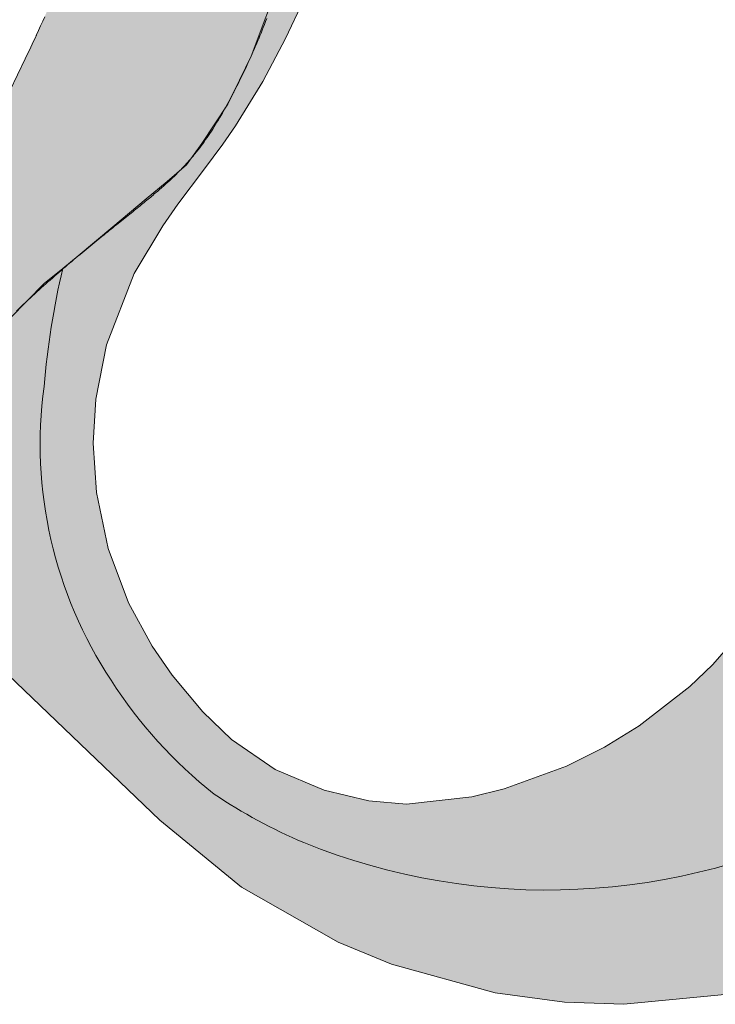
# Model space of a CAD drawing. Header units: metres. Extents: x 0 to 168310, y 0 to 462960.
# Tile 546 of 594: x 167831 to 167857, y 462431 to 462468. Entities that reach past the tile are written whole.
import ezdxf

# ---------------------------------------------------------------- set-up
doc = ezdxf.new("R2010")
doc.units = ezdxf.units.M
doc.header["$LTSCALE"] = 0.2
for name, color, linetype, lineweight in [('B_WE_GR_GRAS_BRM_RVA kruidenmengsel 2_B102-A', 141, 'Continuous', 18), ('B_WE_GR_GRAS_BRM_RVA kruidenmengsel 2_B102-G', 141, 'Continuous', 18), ('B_WE_GR_GRAS_BRM_RVA kruidenmengsel Barneveld_B116-A', 83, 'Continuous', 18), ('B_WE_GR_GRAS_BRM_RVA kruidenmengsel Barneveld_B116-G', 83, 'Continuous', 18), ('B_WE_GR_GRAS_BRM_RVA vochtminnend mengsel_B115-A', 51, 'Continuous', 18), ('B_WE_GR_GRAS_BRM_RVA vochtminnend mengsel_B115-G', 51, 'Continuous', 18)]:
    doc.layers.add(name, color=color, linetype=linetype, lineweight=lineweight)

msp = doc.modelspace()

# ---------------------------------------------------------------- hatches: boundary and pattern name
at = {"layer": 'B_WE_GR_GRAS_BRM_RVA kruidenmengsel 2_B102-A', "transparency": 33554687}
h = msp.add_hatch(color=256, dxfattribs=at)
h.dxf.hatch_style = 1
edge = h.paths.add_edge_path()
edge.add_arc((167850.6943012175, 462459.470131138), 24.51567120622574, 248.0088679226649, 297.3489652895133, ccw=False)
edge.add_arc((167849.4412379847, 462455.4019831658), 20.27751056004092, 236.1230553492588, 246.9874261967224, ccw=False)
edge.add_arc((167848.9652417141, 462452.2877123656), 17.47810292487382, 212.6715981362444, 231.7235932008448, ccw=False)
edge.add_arc((167847.7215612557, 462451.7446838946), 16.13948240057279, 172.273459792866, 213.4322437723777, ccw=False)
edge.add_arc((167862.9702953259, 462451.2419149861), 31.3557970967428, 166.8843964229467, 175.1103999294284, ccw=False)
edge.add_line((167832.4324390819, 462458.3570641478), (167831.7511030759, 462457.7972443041))
edge.add_line((167831.7511030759, 462457.7972443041), (167829.1177849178, 462455.1400095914))
edge.add_line((167829.1177849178, 462455.1400095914), (167825.9471990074, 462452.6498954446))
edge.add_line((167825.9471990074, 462452.6498954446), (167824.3351035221, 462452.3137277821))
edge.add_line((167824.3351035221, 462452.3137277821), (167823.8485039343, 462450.7241718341))
edge.add_line((167823.8485039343, 462450.7241718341), (167823.9957044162, 462449.8168863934))
edge.add_line((167823.9957044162, 462449.8168863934), (167824.2863894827, 462449.2030162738))
edge.add_line((167824.2863894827, 462449.2030162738), (167824.8757275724, 462448.4480541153))
edge.add_line((167824.8757275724, 462448.4480541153), (167826.7621203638, 462446.5070730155))
edge.add_line((167826.7621203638, 462446.5070730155), (167836.087597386, 462437.5799832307))
edge.add_line((167836.087597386, 462437.5799832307), (167839.1729415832, 462435.0686545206))
edge.add_line((167839.1729415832, 462435.0686545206), (167842.8117404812, 462432.9871335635))
edge.add_line((167842.8117404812, 462432.9871335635), (167844.8162504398, 462432.1578601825))
edge.add_line((167844.8162504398, 462432.1578601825), (167848.716134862, 462431.087374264))
edge.add_line((167848.716134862, 462431.087374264), (167851.3387200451, 462430.7339047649))
edge.add_line((167851.3387200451, 462430.7339047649), (167853.5722313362, 462430.6527783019))
edge.add_line((167853.5722313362, 462430.6527783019), (167858.9417806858, 462431.1692315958))
edge.add_line((167858.9417806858, 462431.1692315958), (167862.5551651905, 462431.6425689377))
edge.add_line((167862.5551651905, 462431.6425689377), (167861.957016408, 462437.6947004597))
at = {"layer": 'B_WE_GR_GRAS_BRM_RVA kruidenmengsel Barneveld_B116-A', "transparency": 33554687}
h = msp.add_hatch(color=256, dxfattribs=at)
h.dxf.hatch_style = 1
h.paths.add_polyline_path([(167832.3647982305, 462496.8242712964), (167833.6741198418, 462480.2003842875), (167833.694577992, 462479.940636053), (167833.7048070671, 462479.8107619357), (167833.7099216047, 462479.7458248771), (167833.7124788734, 462479.7133563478), (167833.7137575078, 462479.6971220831), (167833.714396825, 462479.6890049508), (167833.7147164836, 462479.6849463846), (167833.7148763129, 462479.6829171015), (167833.7150733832, 462479.6804143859), (167833.7290760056, 462479.4935371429), (167833.7416886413, 462479.3063834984), (167833.752906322, 462479.1189687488), (167833.7627243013, 462478.9313082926), (167833.771138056, 462478.7434176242), (167833.7781432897, 462478.5553123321), (167833.783735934, 462478.3670080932), (167833.7879121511, 462478.1785206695), (167833.7906683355, 462477.9898659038), (167833.7920011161, 462477.8010597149), (167833.7919073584, 462477.6121180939), (167833.7903841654, 462477.4230570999), (167833.78742888, 462477.233892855), (167833.783039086, 462477.0446415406), (167833.7772126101, 462476.8553193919), (167833.7699475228, 462476.6659426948), (167833.7612421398, 462476.4765277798), (167833.7510950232, 462476.2870910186), (167833.7395049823, 462476.0976488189), (167833.726471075, 462475.9082176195), (167833.7119926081, 462475.7188138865), (167833.6960691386, 462475.5294541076), (167833.6787004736, 462475.3401547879), (167833.6598866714, 462475.1509324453), (167833.6396280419, 462474.9618036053), (167833.6179251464, 462474.7727847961), (167833.5947787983, 462474.5838925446), (167833.5701900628, 462474.395143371), (167833.5441602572, 462474.2065537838), (167833.5166909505, 462474.0181402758), (167833.4877839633, 462473.8299193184), (167833.4574413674, 462473.6419073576), (167833.4256654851, 462473.4541208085), (167833.3924588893, 462473.2665760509), (167833.3578244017, 462473.0792894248), (167833.3217650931, 462472.8922772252), (167833.284284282, 462472.7055556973), (167833.2453855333, 462472.5191410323), (167833.205072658, 462472.3330493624), (167833.1633497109, 462472.1472967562), (167833.1202209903, 462471.961899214), (167833.0756910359, 462471.7768726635), (167833.0297646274, 462471.5922329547), (167832.9824467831, 462471.4079958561), (167832.9337427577, 462471.2241770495), (167832.8836580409, 462471.0407921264), (167832.8321983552, 462470.8578565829), (167832.7793696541, 462470.6753858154), (167832.7251781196, 462470.4933951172), (167832.6696301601, 462470.311899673), (167832.6127324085, 462470.1309145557), (167832.554491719, 462469.9504547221), (167832.4949151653, 462469.7705350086), (167832.4340100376, 462469.5911701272), (167832.3717838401, 462469.4123746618), (167832.3082442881, 462469.2341630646), (167832.2433993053, 462469.0565496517), (167832.1772570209, 462468.8795486), (167832.1098257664, 462468.7031739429), (167832.0411140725, 462468.5274395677), (167831.9711306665, 462468.3523592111), (167831.8998844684, 462468.1779464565), (167831.8273845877, 462468.0042147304), (167831.7536403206, 462467.8311772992), (167831.6786611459, 462467.6588472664), (167831.6024567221, 462467.4872375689), (167831.5250368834, 462467.3163609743), (167831.4464116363, 462467.1462300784), (167831.4414577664, 462467.1356219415), (167831.4389790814, 462467.1303189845), (167831.4377393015, 462467.1276677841), (167831.4367147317, 462467.1255004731), (167831.4299893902, 462467.1114657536), (167831.4165387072, 462467.0833963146), (167831.3896373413, 462467.0272574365), (167831.3358346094, 462466.9149796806), (167831.2282291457, 462466.6904241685), (167831.0130182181, 462466.2413131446), (167830.1521745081, 462464.4448690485), (167828.4304870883, 462460.8519808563), (167824.9871122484, 462453.6662044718), (167824.5566903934, 462452.7679824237), (167824.3414794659, 462452.3188713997), (167824.3381167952, 462452.31185404), (167824.3364354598, 462452.3083453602), (167824.3357126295, 462452.3067148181), (167824.3365003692, 462452.3066713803), (167824.342801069, 462452.3063310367), (167824.355395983, 462452.3056884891), (167824.3805599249, 462452.3045555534), (167824.4307847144, 462452.3028951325), (167824.4808729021, 462452.3020359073), (167824.5308255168, 462452.3019705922), (167824.5806435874, 462452.3026919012), (167824.6303281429, 462452.3041925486), (167824.679880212, 462452.3064652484), (167824.7293008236, 462452.309502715), (167824.7785910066, 462452.3132976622), (167824.8277517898, 462452.3178428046), (167824.8767842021, 462452.323130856), (167824.9256892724, 462452.3291545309), (167824.9744680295, 462452.3359065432), (167825.0231215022, 462452.3433796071), (167825.0716507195, 462452.3515664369), (167825.1200567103, 462452.3604597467), (167825.1683405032, 462452.3700522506), (167825.2165031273, 462452.3803366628), (167825.2645456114, 462452.3913056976), (167825.3124689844, 462452.4029520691), (167825.360274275, 462452.4152684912), (167825.4079625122, 462452.4282476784), (167825.4555347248, 462452.4418823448), (167825.5029919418, 462452.4561652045), (167825.597565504, 462452.4866463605), (167825.6916914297, 462452.5196328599), (167825.7853779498, 462452.5550664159), (167825.8786332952, 462452.5928887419), (167825.9714656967, 462452.6330415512), (167826.0638833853, 462452.6754665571), (167826.1558945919, 462452.720105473), (167826.2475075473, 462452.7669000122), (167826.3387304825, 462452.815791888), (167826.4295716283, 462452.8667228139), (167826.5200392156, 462452.919634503), (167826.6101414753, 462452.9744686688), (167826.6998866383, 462453.0311670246), (167826.7892829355, 462453.0896712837), (167826.8783385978, 462453.1499231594), (167826.9670618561, 462453.2118643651), (167827.0554609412, 462453.2754366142), (167827.143544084, 462453.3405816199), (167827.2313195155, 462453.4072410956), (167827.3187954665, 462453.4753567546), (167827.405980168, 462453.5448703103), (167827.4928818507, 462453.615723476), (167827.5795087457, 462453.687857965), (167827.6658690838, 462453.7612154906), (167827.7519710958, 462453.8357377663), (167827.8378230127, 462453.9113665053), (167827.9234330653, 462453.9880434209), (167828.0088094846, 462454.0657102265), (167828.0939605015, 462454.1443086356), (167828.1788943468, 462454.2237803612), (167828.2636192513, 462454.3040671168), (167828.3481434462, 462454.3851106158), (167828.4324751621, 462454.4668525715), (167828.51662263, 462454.5492346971), (167828.6843977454, 462454.7156863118), (167828.8515346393, 462454.8839991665), (167829.0180991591, 462455.0537069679), (167829.1841571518, 462455.2243434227), (167829.5150169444, 462455.5665371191), (167829.6799504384, 462455.7371617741), (167829.8446407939, 462455.9068499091), (167830.0091538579, 462456.075135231), (167830.1735554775, 462456.2415514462), (167830.3456898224, 462456.4134437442), (167830.5178697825, 462456.5829597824), (167830.6897865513, 462456.7499023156), (167830.8613313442, 462456.9142752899), (167830.9469302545, 462456.9954994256), (167831.0323953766, 462457.0760826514), (167831.1177131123, 462457.1560254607), (167831.2028698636, 462457.2353283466), (167831.2878520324, 462457.3139918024), (167831.3726460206, 462457.3920163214), (167831.4572382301, 462457.4694023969), (167831.5416150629, 462457.5461505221), (167831.6257629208, 462457.6222611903), (167831.7096682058, 462457.6977348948), (167831.7933173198, 462457.7725721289), (167831.8766966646, 462457.8467733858), (167831.9597926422, 462457.9203391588), (167832.0425916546, 462457.9932699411), (167832.1250801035, 462458.0655662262), (167832.207244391, 462458.1372285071), (167832.2890709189, 462458.2082572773), (167832.3705460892, 462458.2786530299), (167832.4516563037, 462458.3484162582), (167832.5323879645, 462458.4175474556), (167832.6127274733, 462458.4860471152), (167832.6926612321, 462458.5539157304), (167832.7721756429, 462458.6211537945), (167832.8512571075, 462458.6877618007), (167832.9298920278, 462458.7537402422), (167833.0080668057, 462458.8190896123), (167833.0857678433, 462458.8838104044), (167833.1629815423, 462458.9479031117), (167833.2396943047, 462459.0113682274), (167833.3158925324, 462459.0742062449), (167833.3915626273, 462459.1364176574), (167833.4666909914, 462459.1980029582), (167833.5412640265, 462459.2589626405), (167833.6152681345, 462459.3192971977), (167833.6886897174, 462459.379007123), (167833.7615151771, 462459.4380929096), (167833.8337309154, 462459.496555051), (167833.9053233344, 462459.5543940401), (167833.9762788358, 462459.6116103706), (167834.0465838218, 462459.6682045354), (167834.116224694, 462459.7241770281), (167834.1851878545, 462459.7795283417), (167834.2534597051, 462459.8342589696), (167834.3210266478, 462459.8883694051), (167834.3878750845, 462459.9418601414), (167834.4539914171, 462459.9947316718), (167834.5193620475, 462460.0469844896), (167834.5839733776, 462460.0986190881), (167834.6478118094, 462460.1496359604), (167834.7108637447, 462460.2000355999), (167834.7731155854, 462460.2498185), (167834.8345537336, 462460.2989851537), (167834.895164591, 462460.3475360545), (167834.9549345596, 462460.3954716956), (167835.0138500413, 462460.4427925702), (167835.071897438, 462460.4894991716), (167835.1290631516, 462460.5355919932), (167835.1853335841, 462460.5810715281), (167835.2406988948, 462460.6259397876), (167835.2951664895, 462460.6702057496), (167835.3487487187, 462460.7138803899), (167835.4014579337, 462460.7569746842), (167835.4533064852, 462460.7994996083), (167835.5043067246, 462460.8414661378), (167835.5544710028, 462460.8828852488), (167835.6038116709, 462460.9237679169), (167835.65234108, 462460.9641251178), (167835.7000715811, 462461.0039678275), (167835.7470155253, 462461.0433070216), (167835.7931852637, 462461.0821536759), (167835.8385931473, 462461.1205187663), (167835.8832515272, 462461.1584132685), (167835.9271727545, 462461.1958481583), (167835.9703691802, 462461.2328344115), (167836.0128531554, 462461.2693830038), (167836.0546370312, 462461.3055049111), (167836.0957331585, 462461.3412111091), (167836.1361538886, 462461.3765125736), (167836.1759115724, 462461.4114202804), (167836.2150185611, 462461.4459452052), (167836.2534872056, 462461.480098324), (167836.2913298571, 462461.5138906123), (167836.3285588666, 462461.5473330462), (167836.3651865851, 462461.5804366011), (167836.4012253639, 462461.6132122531), (167836.4366875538, 462461.6456709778), (167836.5059315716, 462461.7096815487), (167836.573017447, 462461.77255612), (167836.6380439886, 462461.8343824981), (167836.7011100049, 462461.895248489), (167836.7623143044, 462461.9552418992), (167836.8217556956, 462462.0144505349), (167836.879532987, 462462.0729622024), (167836.9357449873, 462462.1308647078), (167836.9904905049, 462462.1882458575), (167837.0438683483, 462462.2451934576), (167837.095977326, 462462.3017953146), (167837.1469162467, 462462.3581392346), (167837.1967839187, 462462.4143130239), (167837.2456791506, 462462.4704044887), (167837.293700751, 462462.5265014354), (167837.3409475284, 462462.58269167), (167837.3875182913, 462462.639062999), (167837.4790270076, 462462.752700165), (167837.4802708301, 462462.754270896), (167837.4811714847, 462462.7554087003), (167837.4829723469, 462462.7576848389), (167837.4865722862, 462462.7622392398), (167837.4937650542, 462462.7713565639), (167837.5081223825, 462462.7896255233), (167837.5367260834, 462462.8263024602), (167837.5935046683, 462462.9002265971), (167837.6497400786, 462462.9749381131), (167837.7054666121, 462463.0504694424), (167837.7607185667, 462463.1268530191), (167837.81553024, 462463.2041212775), (167837.8699359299, 462463.2823066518), (167837.9239699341, 462463.3614415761), (167837.9776665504, 462463.4415584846), (167838.0310600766, 462463.5226898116), (167838.0841848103, 462463.6048679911), (167838.1370750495, 462463.6881254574), (167838.1897650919, 462463.7724946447), (167838.2422892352, 462463.8580079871), (167838.2946817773, 462463.9446979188), (167838.3469770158, 462464.0325968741), (167838.3730988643, 462464.0770098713), (167838.3882340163, 462464.1028960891), (167838.4479148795, 462464.2060525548), (167838.5076000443, 462464.3109133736), (167838.5673407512, 462464.4175270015), (167838.6271882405, 462464.525941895), (167838.6871937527, 462464.6362065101), (167838.7474085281, 462464.7483693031), (167838.8078838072, 462464.8624787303), (167838.8686708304, 462464.9785832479), (167838.868908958, 462464.9790407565), (167838.8701480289, 462464.9814216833), (167838.8727676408, 462464.9864572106), (167838.8780088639, 462464.9965395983), (167838.8884992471, 462465.0167497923), (167838.9095112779, 462465.0573525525), (167838.9516565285, 462465.1392931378), (167838.9939559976, 462465.2222244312), (167839.0364008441, 462465.3061591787), (167839.0789822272, 462465.3911101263), (167839.1216913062, 462465.4770900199), (167839.16451924, 462465.5641116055), (167839.207457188, 462465.6521876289), (167839.2504963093, 462465.7413308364), (167839.293627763, 462465.8315539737), (167839.3368427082, 462465.9228697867), (167839.3801323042, 462466.0152910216), (167839.42348771, 462466.1088304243), (167839.466900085, 462466.2035007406), (167839.5103605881, 462466.2993147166), (167839.5538603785, 462466.3962850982), (167839.5973906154, 462466.4944246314), (167839.6409424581, 462466.5937460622), (167839.6845070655, 462466.6942621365), (167839.7280755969, 462466.7959856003), (167839.7716392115, 462466.8989291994), (167839.8151890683, 462467.0031056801), (167839.8587163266, 462467.108527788), (167839.9022121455, 462467.2152082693), (167839.9456676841, 462467.3231598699), (167839.9890741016, 462467.4323953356), (167840.0324225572, 462467.5429274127), (167840.0757042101, 462467.6547688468), (167840.1189102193, 462467.7679323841), (167840.162031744, 462467.8824307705), (167840.2050599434, 462467.9982767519), (167840.2479859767, 462468.1154830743), (167840.290801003, 462468.2340624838), (167840.3334951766, 462468.3540190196), (167840.3760542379, 462468.4753184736), (167840.4184627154, 462468.5979161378), (167840.4607051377, 462468.7217673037), (167840.5027660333, 462468.8468272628), (167840.5446299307, 462468.9730513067), (167840.5862813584, 462469.1003947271), (167840.627704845, 462469.2288128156), (167840.6688849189, 462469.3582608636), (167840.7098061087, 462469.4886941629), (167840.750452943, 462469.620068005), (167840.7908099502, 462469.7523376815), (167840.8308616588, 462469.885458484), (167840.8705925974, 462470.019385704), (167840.9099872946, 462470.1540746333), (167840.9490302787, 462470.2894805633), (167840.9877060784, 462470.4255587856), (167841.0259992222, 462470.5622645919), (167841.0638942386, 462470.6995532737), (167841.1013756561, 462470.8373801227), (167841.1384280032, 462470.9757004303), (167841.2111836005, 462471.2536425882), (167841.2820372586, 462471.5330220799), (167841.3508652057, 462471.8134812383), (167841.4175436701, 462472.0946623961), (167841.4819488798, 462472.3762078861), (167841.543957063, 462472.6577600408), (167841.5448742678, 462472.6620091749), (167841.5453486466, 462472.6642078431), (167841.5462969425, 462472.6686051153), (167841.548191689, 462472.6773994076), (167841.5519738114, 462472.6949870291), (167841.559508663, 462472.7301587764), (167841.5744615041, 462472.8004911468), (167841.6327444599, 462473.0817920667), (167841.6886598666, 462473.3633608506), (167841.7423115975, 462473.6456155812), (167841.7938035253, 462473.9289743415), (167841.8187720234, 462474.0711983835), (167841.8432395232, 462474.213855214), (167841.8672190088, 462474.3569970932), (167841.8907234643, 462474.5006762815), (167841.9137658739, 462474.6449450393), (167841.9363592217, 462474.7898556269), (167841.9585164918, 462474.9354603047), (167841.9802506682, 462475.0818113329), (167842.0015747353, 462475.228960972), (167842.0225016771, 462475.3769614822), (167842.0430444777, 462475.5258651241), (167842.0632161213, 462475.6757241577), (167842.083029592, 462475.8265908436), (167842.1024978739, 462475.9785174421), (167842.1216339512, 462476.1315562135), (167842.1404508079, 462476.2857594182), (167842.1589614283, 462476.4411793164), (167842.1771787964, 462476.5978681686), (167842.1951158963, 462476.7558782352), (167842.2127857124, 462476.9152617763), (167842.2302012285, 462477.0760710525), (167842.2473754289, 462477.2383583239), (167842.2643212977, 462477.4021758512), (167842.281051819, 462477.5675758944), (167842.306817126, 462477.8296721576), (167842.3194627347, 462477.961813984), (167842.3319497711, 462478.0947411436), (167842.3442664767, 462478.2283823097), (167842.3564010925, 462478.3626661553), (167842.3800770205, 462478.632876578), (167842.4028834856, 462478.9048017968), (167842.4247264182, 462479.177871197), (167842.4455117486, 462479.4515141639), (167842.4651454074, 462479.7251600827), (167842.4835333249, 462479.9982383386), (167842.5005814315, 462480.2701783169), (167842.5161956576, 462480.5404094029), (167842.5234356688, 462480.6747057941), (167842.5302819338, 462480.8083609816), (167842.5367226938, 462480.9413036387), (167842.5427461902, 462481.0734624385), (167842.5483406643, 462481.2047660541), (167842.5534943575, 462481.3351431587), (167842.5581955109, 462481.4645224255), (167842.5624323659, 462481.5928325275), (167842.5661931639, 462481.720002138), (167842.569466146, 462481.8459599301), (167842.5722395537, 462481.970634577), (167842.5722592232, 462481.9716033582), (167842.5722675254, 462481.9720126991), (167842.5722728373, 462481.9722747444), (167842.5722834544, 462481.9727988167), (167842.5723046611, 462481.9738468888), (167842.5723469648, 462481.9759427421), (167842.5724311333, 462481.9801332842), (167842.5725977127, 462481.9885097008), (167842.573845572, 462482.0552944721), (167842.5758833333, 462482.1876203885), (167842.5772980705, 462482.3182128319), (167842.5780748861, 462482.446981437), (167842.5782194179, 462482.510653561), (167842.5782271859, 462482.5206426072), (167842.5782175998, 462482.5600331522), (167842.5781885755, 462482.5796559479), (167842.5781679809, 462482.589449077), (167842.5781621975, 462482.591895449), (167842.578161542, 462482.5921660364), (167842.5781584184, 462482.5934382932), (167842.5781519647, 462482.595982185), (167842.5781382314, 462482.6010674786), (167842.5781074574, 462482.6112280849), (167842.5780326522, 462482.6315092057), (167842.5778297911, 462482.6719097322), (167842.5772092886, 462482.752053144), (167842.5762990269, 462482.8312991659), (167842.5750949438, 462482.9096231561), (167842.5735929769, 462482.9870004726), (167842.5717890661, 462483.0634065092), (167842.5696798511, 462483.138826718), (167842.5672636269, 462483.2132703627), (167842.564538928, 462483.286750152), (167842.5615042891, 462483.3592787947), (167842.5581582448, 462483.4308689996), (167842.5544993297, 462483.5015334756), (167842.5505260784, 462483.5712849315), (167842.5462370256, 462483.6401360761), (167842.5416307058, 462483.7080996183), (167842.5367056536, 462483.7751882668), (167842.5314604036, 462483.8414147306), (167842.5258934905, 462483.9067917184), (167842.5200034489, 462483.971331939), (167842.5137888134, 462484.0350481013), (167842.5072481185, 462484.0979529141), (167842.500379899, 462484.1600590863), (167842.4931826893, 462484.2213793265), (167842.4856550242, 462484.2819263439), (167842.4777954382, 462484.3417128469), (167842.4696024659, 462484.4007515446), (167842.4610746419, 462484.4590551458), (167842.452210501, 462484.5166363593), (167842.4430085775, 462484.5735078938), (167842.4334674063, 462484.6296824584), (167842.4235855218, 462484.6851727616), (167842.4133614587, 462484.7399915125), (167842.4027937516, 462484.7941514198), (167842.3918809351, 462484.8476651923), (167842.3806215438, 462484.9005455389), (167842.3690141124, 462484.9528051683), (167842.3570571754, 462485.0044567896), (167842.3447492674, 462485.0555131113), (167842.3320889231, 462485.1059868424), (167842.3190746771, 462485.1558906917), (167842.2919786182, 462485.2540395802), (167842.2634493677, 462485.3500614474), (167842.2334752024, 462485.4440579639), (167842.2020443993, 462485.5361308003), (167842.1691452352, 462485.6263816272), (167842.1347659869, 462485.7149121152), (167842.0988949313, 462485.801823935), (167842.0615203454, 462485.8872187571), (167842.0226305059, 462485.9711982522), (167841.9822136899, 462486.0538640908), (167841.940258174, 462486.1353179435), (167841.8967522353, 462486.215661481), (167841.8516841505, 462486.2949963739), (167841.8093736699, 462486.3662853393), (167841.7655919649, 462486.4371541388), (167841.7204913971, 462486.5073960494), (167841.6740670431, 462486.5770748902), (167841.6263139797, 462486.6462544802), (167841.5772272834, 462486.7149986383), (167841.5268020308, 462486.7833711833), (167841.4750332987, 462486.8514359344), (167841.4219161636, 462486.9192567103), (167841.3674457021, 462486.9868973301), (167841.311616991, 462487.0544216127), (167841.2544251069, 462487.121893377), (167841.1958651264, 462487.1893764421), (167841.1359321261, 462487.2569346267), (167841.0746211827, 462487.3246317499), (167841.0119273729, 462487.3925316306), (167840.9478457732, 462487.4606980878), (167840.8823714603, 462487.5291949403), (167840.8154995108, 462487.5980860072), (167840.7472250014, 462487.6674351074), (167840.6775430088, 462487.7373060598), (167840.6064486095, 462487.8077626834), (167840.5339368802, 462487.878868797), (167840.4600028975, 462487.9506882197), (167840.3846417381, 462488.0232847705), (167840.3078484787, 462488.0967222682), (167840.2296181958, 462488.1710645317), (167840.1499459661, 462488.24637538), (167840.0688268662, 462488.3227186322), (167839.9862559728, 462488.400158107), (167839.9022283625, 462488.4787576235), (167839.816739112, 462488.5585810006), (167839.7297832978, 462488.6396920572), (167839.6413664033, 462488.7221405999), (167839.551536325, 462488.8059193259), (167839.4603517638, 462488.891006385), (167839.36787142, 462488.9773799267), (167839.2741539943, 462489.0650181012), (167839.1792581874, 462489.153899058), (167839.0832426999, 462489.244000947), (167838.9861662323, 462489.3353019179), (167838.8880874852, 462489.4277801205), (167838.7890651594, 462489.5214137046), (167838.6891579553, 462489.61618082), (167838.5884245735, 462489.7120596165), (167838.4869237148, 462489.8090282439), (167838.3847140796, 462489.9070648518), (167838.2818543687, 462490.0061475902), (167838.1784032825, 462490.1062546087), (167838.0744195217, 462490.2073640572), (167837.969961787, 462490.3094540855), (167837.8650887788, 462490.4125028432), (167837.7598591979, 462490.5164884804), (167837.6543317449, 462490.6213891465), (167837.5485651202, 462490.7271829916), (167837.4426180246, 462490.8338481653), (167837.3365491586, 462490.9413628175), (167837.2304172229, 462491.0497050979), (167837.1242809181, 462491.1588531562), (167837.0181989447, 462491.2687851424), (167836.9122300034, 462491.3794792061), (167836.8064327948, 462491.4909134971), (167836.7008660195, 462491.6030661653), (167836.595588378, 462491.7159153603), (167836.4906585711, 462491.8294392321), (167836.3861352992, 462491.9436159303), (167836.2818284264, 462492.0586878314), (167836.1780653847, 462492.1742786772), (167836.0744900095, 462492.2907534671), (167835.9709632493, 462492.4082388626), (167835.8673460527, 462492.5268615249), (167835.7634993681, 462492.6467481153), (167835.659284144, 462492.7680252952), (167835.5545613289, 462492.8908197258), (167835.4491918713, 462493.0152580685), (167835.3430367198, 462493.1414669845), (167835.2359568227, 462493.2695731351), (167835.1278131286, 462493.3997031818), (167835.018466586, 462493.5319837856), (167834.963298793, 462493.5989701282), (167834.9077781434, 462493.6665416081), (167834.8518872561, 462493.7347140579), (167834.7956087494, 462493.8035033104), (167834.7389252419, 462493.8729251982), (167834.6818193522, 462493.9429955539), (167834.6242736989, 462494.0137302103), (167834.5662709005, 462494.0851449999), (167834.5077935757, 462494.1572557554), (167834.4488243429, 462494.2300783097), (167834.3893458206, 462494.3036284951), (167834.3293406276, 462494.3779221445), (167834.2687913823, 462494.4529750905), (167834.2076807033, 462494.5288031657), (167834.1459912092, 462494.6054222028), (167834.0837055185, 462494.6828480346), (167834.0208062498, 462494.7610964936), (167833.9572760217, 462494.8401834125), (167833.8930974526, 462494.920124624), (167833.8282531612, 462495.0009359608), (167833.7627257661, 462495.0826332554), (167833.6964978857, 462495.1652323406), (167833.6295521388, 462495.248749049), (167833.5618711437, 462495.3331992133), (167833.4934375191, 462495.4185986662), (167833.4242338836, 462495.5049632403), (167833.3542428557, 462495.5923087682), (167833.2834470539, 462495.6806510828), (167833.2118290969, 462495.7700060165), (167833.1393716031, 462495.860389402), (167833.0660571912, 462495.9518170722), (167832.9918684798, 462496.0443048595), (167832.9167880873, 462496.1378685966), (167832.8407986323, 462496.2325241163), (167832.7638827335, 462496.3282872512), (167832.6860230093, 462496.4251738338), (167832.6072020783, 462496.5231996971), (167832.5274025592, 462496.6223806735), (167832.4466070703, 462496.7227325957)])
at = {"layer": 'B_WE_GR_GRAS_BRM_RVA vochtminnend mengsel_B115-A', "transparency": 33554687}
h = msp.add_hatch(color=256, dxfattribs=at)
h.dxf.hatch_style = 1
edge = h.paths.add_edge_path()
edge.add_line((167860.8030778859, 462449.3703703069), (167859.8550060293, 462447.3754161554))
edge.add_line((167859.8550060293, 462447.3754161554), (167858.242983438, 462444.9458456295))
edge.add_line((167858.242983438, 462444.9458456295), (167856.9125774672, 462443.4366227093))
edge.add_line((167856.9125774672, 462443.4366227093), (167856.0495693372, 462442.6171963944))
edge.add_line((167856.0495693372, 462442.6171963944), (167854.1391422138, 462441.1361705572))
edge.add_line((167854.1391422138, 462441.1361705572), (167852.8362323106, 462440.3372987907))
edge.add_line((167852.8362323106, 462440.3372987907), (167851.4049228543, 462439.6222821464))
edge.add_line((167851.4049228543, 462439.6222821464), (167849.0612957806, 462438.7675178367))
edge.add_line((167849.0612957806, 462438.7675178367), (167847.8388332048, 462438.4611144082))
edge.add_line((167847.8388332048, 462438.4611144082), (167845.3832771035, 462438.1923291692))
edge.add_line((167845.3832771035, 462438.1923291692), (167843.9661524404, 462438.3135054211))
edge.add_line((167843.9661524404, 462438.3135054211), (167842.2765339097, 462438.7094338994))
edge.add_line((167842.2765339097, 462438.7094338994), (167840.4381507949, 462439.4899167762))
edge.add_line((167840.4381507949, 462439.4899167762), (167838.7946889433, 462440.6201702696))
edge.add_line((167838.7946889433, 462440.6201702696), (167837.7134661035, 462441.6590142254))
edge.add_line((167837.7134661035, 462441.6590142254), (167836.5545226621, 462443.0386190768))
edge.add_line((167836.5545226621, 462443.0386190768), (167835.8016285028, 462444.1394112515))
edge.add_line((167835.8016285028, 462444.1394112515), (167834.9056828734, 462445.7715584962))
edge.add_line((167834.9056828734, 462445.7715584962), (167834.1414979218, 462447.8068111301))
edge.add_line((167834.1414979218, 462447.8068111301), (167833.6998136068, 462449.9238183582))
edge.add_line((167833.6998136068, 462449.9238183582), (167833.5821310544, 462451.7830108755))
edge.add_line((167833.5821310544, 462451.7830108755), (167833.6827735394, 462453.4291399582))
edge.add_line((167833.6827735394, 462453.4291399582), (167834.0850535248, 462455.4824113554))
edge.add_line((167834.0850535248, 462455.4824113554), (167835.1228544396, 462458.1632142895))
edge.add_line((167835.1228544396, 462458.1632142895), (167836.2025191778, 462459.9554907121))
edge.add_line((167836.2025191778, 462459.9554907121), (167836.7719358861, 462460.7734873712))
edge.add_line((167836.7719358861, 462460.7734873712), (167837.7370416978, 462462.0592954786))
edge.add_line((167837.7370416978, 462462.0592954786), (167838.4610225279, 462463.0300206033))
edge.add_line((167838.4610225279, 462463.0300206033), (167838.9405305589, 462463.7250362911))
edge.add_line((167838.9405305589, 462463.7250362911), (167839.9709584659, 462465.3922045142))
edge.add_line((167839.9709584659, 462465.3922045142), (167840.823542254, 462467.0075554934))
edge.add_line((167840.823542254, 462467.0075554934), (167841.5157054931, 462468.4820289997))
edge.add_line((167841.5157054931, 462468.4820289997), (167840.6723522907, 462469.4022086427))
edge.add_line((167840.6723522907, 462469.4022086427), (167839.5369607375, 462466.3462295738))
edge.add_line((167839.5369607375, 462466.3462295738), (167838.6556378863, 462464.5407786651))
edge.add_line((167838.6556378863, 462464.5407786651), (167837.6751731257, 462463.0655931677))
edge.add_line((167837.6751731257, 462463.0655931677), (167837.0912981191, 462462.2619440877))
edge.add_line((167837.0912981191, 462462.2619440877), (167836.3642058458, 462461.6344398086))
edge.add_line((167836.3642058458, 462461.6344398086), (167835.5820322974, 462460.9739089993))
edge.add_line((167835.5820322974, 462460.9739089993), (167834.3261462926, 462459.9170596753))
edge.add_line((167834.3261462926, 462459.9170596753), (167833.0107559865, 462458.8322383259))
edge.add_line((167833.0107559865, 462458.8322383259), (167832.4324390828, 462458.3570641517))
edge.add_arc((167862.9702946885, 462451.241912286), 31.35579708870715, 166.884391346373, 175.1104095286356)
edge.add_arc((167847.7215612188, 462451.7446836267), 16.13948240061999, 172.2734872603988, 213.4325046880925)
edge.add_arc((167848.9652442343, 462452.2877099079), 17.47810291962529, 212.671828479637, 231.7235538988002)
edge.add_arc((167849.4412390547, 462455.4019827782), 20.27751054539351, 236.1230282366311, 246.9874757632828)
edge.add_arc((167850.6943009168, 462459.4701309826), 24.51567120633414, 248.0089120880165, 297.3489660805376)
edge.add_line((167861.957016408, 462437.6947004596), (167860.8030778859, 462449.3703703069))

# ---------------------------------------------------------------- linework, layer by layer
at = {"layer": 'B_WE_GR_GRAS_BRM_RVA kruidenmengsel 2_B102-G', "flags": 128}
msp.add_lwpolyline([(167861.957016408, 462437.6947004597, -0.2186756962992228), (167841.5140873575, 462436.738175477, -0.04744030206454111), (167838.1383290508, 462438.5668507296, -0.08332203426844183), (167834.2525508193, 462442.8526284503, -0.1815450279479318), (167831.7286087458, 462453.9145599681, -0.03590813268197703), (167832.4324390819, 462458.3570641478), (167831.7511030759, 462457.7972443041), (167829.1177849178, 462455.1400095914), (167825.9471990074, 462452.6498954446), (167824.3351035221, 462452.3137277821), (167823.8485039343, 462450.7241718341), (167823.9957044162, 462449.8168863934), (167824.2863894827, 462449.2030162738), (167824.8757275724, 462448.4480541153), (167826.7621203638, 462446.5070730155), (167836.087597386, 462437.5799832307), (167839.1729415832, 462435.0686545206), (167842.8117404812, 462432.9871335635), (167844.8162504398, 462432.1578601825), (167848.716134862, 462431.087374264), (167851.3387200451, 462430.7339047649), (167853.5722313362, 462430.6527783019), (167858.9417806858, 462431.1692315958), (167862.5551651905, 462431.6425689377)], format="xyb", close=True, dxfattribs=at)
at = {"layer": 'B_WE_GR_GRAS_BRM_RVA kruidenmengsel Barneveld_B116-G'}
for points in [[(167831.7536403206, 462467.8311772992), (167831.6786611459, 462467.6588472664), (167831.6024567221, 462467.4872375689), (167831.5250368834, 462467.3163609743), (167831.4464116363, 462467.1462300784), (167831.4414577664, 462467.1356219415), (167831.4389790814, 462467.1303189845), (167831.4377393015, 462467.1276677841), (167831.4367147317, 462467.1255004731), (167831.4299893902, 462467.1114657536), (167831.4165387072, 462467.0833963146), (167831.3896373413, 462467.0272574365), (167831.3358346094, 462466.9149796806), (167831.2282291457, 462466.6904241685), (167831.0130182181, 462466.2413131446), (167830.1521745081, 462464.4448690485)], [(167830.6897865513, 462456.7499023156), (167830.8613313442, 462456.9142752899), (167830.9469302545, 462456.9954994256), (167831.0323953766, 462457.0760826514), (167831.1177131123, 462457.1560254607), (167831.2028698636, 462457.2353283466), (167831.2878520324, 462457.3139918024), (167831.3726460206, 462457.3920163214), (167831.4572382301, 462457.4694023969), (167831.5416150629, 462457.5461505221), (167831.6257629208, 462457.6222611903), (167831.7096682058, 462457.6977348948), (167831.7933173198, 462457.7725721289), (167831.8766966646, 462457.8467733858), (167831.9597926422, 462457.9203391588), (167832.0425916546, 462457.9932699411), (167832.1250801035, 462458.0655662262), (167832.207244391, 462458.1372285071), (167832.2890709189, 462458.2082572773), (167832.3705460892, 462458.2786530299), (167832.4516563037, 462458.3484162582), (167832.5323879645, 462458.4175474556), (167832.6127274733, 462458.4860471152), (167832.6926612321, 462458.5539157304), (167832.7721756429, 462458.6211537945), (167832.8512571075, 462458.6877618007), (167832.9298920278, 462458.7537402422), (167833.0080668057, 462458.8190896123), (167833.0857678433, 462458.8838104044), (167833.1629815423, 462458.9479031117), (167833.2396943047, 462459.0113682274), (167833.3158925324, 462459.0742062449), (167833.3915626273, 462459.1364176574), (167833.4666909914, 462459.1980029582), (167833.5412640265, 462459.2589626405), (167833.6152681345, 462459.3192971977), (167833.6886897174, 462459.379007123), (167833.7615151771, 462459.4380929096), (167833.8337309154, 462459.496555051), (167833.9053233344, 462459.5543940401), (167833.9762788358, 462459.6116103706), (167834.0465838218, 462459.6682045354), (167834.116224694, 462459.7241770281), (167834.1851878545, 462459.7795283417), (167834.2534597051, 462459.8342589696), (167834.3210266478, 462459.8883694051), (167834.3878750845, 462459.9418601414), (167834.4539914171, 462459.9947316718), (167834.5193620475, 462460.0469844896), (167834.5839733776, 462460.0986190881), (167834.6478118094, 462460.1496359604), (167834.7108637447, 462460.2000355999), (167834.7731155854, 462460.2498185), (167834.8345537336, 462460.2989851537), (167834.895164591, 462460.3475360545), (167834.9549345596, 462460.3954716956), (167835.0138500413, 462460.4427925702), (167835.071897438, 462460.4894991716), (167835.1290631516, 462460.5355919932), (167835.1853335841, 462460.5810715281), (167835.2406988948, 462460.6259397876), (167835.2951664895, 462460.6702057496), (167835.3487487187, 462460.7138803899), (167835.4014579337, 462460.7569746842), (167835.4533064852, 462460.7994996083), (167835.5043067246, 462460.8414661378), (167835.5544710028, 462460.8828852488), (167835.6038116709, 462460.9237679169), (167835.65234108, 462460.9641251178), (167835.7000715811, 462461.0039678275), (167835.7470155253, 462461.0433070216), (167835.7931852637, 462461.0821536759), (167835.8385931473, 462461.1205187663), (167835.8832515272, 462461.1584132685), (167835.9271727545, 462461.1958481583), (167835.9703691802, 462461.2328344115), (167836.0128531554, 462461.2693830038), (167836.0546370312, 462461.3055049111), (167836.0957331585, 462461.3412111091), (167836.1361538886, 462461.3765125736), (167836.1759115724, 462461.4114202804), (167836.2150185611, 462461.4459452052), (167836.2534872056, 462461.480098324), (167836.2913298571, 462461.5138906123), (167836.3285588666, 462461.5473330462), (167836.3651865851, 462461.5804366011), (167836.4012253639, 462461.6132122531), (167836.4366875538, 462461.6456709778), (167836.5059315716, 462461.7096815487), (167836.573017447, 462461.77255612), (167836.6380439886, 462461.8343824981), (167836.7011100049, 462461.895248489), (167836.7623143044, 462461.9552418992), (167836.8217556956, 462462.0144505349), (167836.879532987, 462462.0729622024), (167836.9357449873, 462462.1308647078), (167836.9904905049, 462462.1882458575), (167837.0438683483, 462462.2451934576), (167837.095977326, 462462.3017953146), (167837.1469162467, 462462.3581392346), (167837.1967839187, 462462.4143130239), (167837.2456791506, 462462.4704044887), (167837.293700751, 462462.5265014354), (167837.3409475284, 462462.58269167), (167837.3875182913, 462462.639062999), (167837.4790270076, 462462.752700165), (167837.4802708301, 462462.754270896), (167837.4811714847, 462462.7554087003), (167837.4829723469, 462462.7576848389), (167837.4865722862, 462462.7622392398), (167837.4937650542, 462462.7713565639), (167837.5081223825, 462462.7896255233), (167837.5367260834, 462462.8263024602), (167837.5935046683, 462462.9002265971), (167837.6497400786, 462462.9749381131), (167837.7054666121, 462463.0504694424), (167837.7607185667, 462463.1268530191), (167837.81553024, 462463.2041212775), (167837.8699359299, 462463.2823066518), (167837.9239699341, 462463.3614415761), (167837.9776665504, 462463.4415584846), (167838.0310600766, 462463.5226898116), (167838.0841848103, 462463.6048679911), (167838.1370750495, 462463.6881254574), (167838.1897650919, 462463.7724946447), (167838.2422892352, 462463.8580079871), (167838.2946817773, 462463.9446979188), (167838.3469770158, 462464.0325968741), (167838.3730988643, 462464.0770098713), (167838.3882340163, 462464.1028960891), (167838.4479148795, 462464.2060525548), (167838.5076000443, 462464.3109133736), (167838.5673407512, 462464.4175270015), (167838.6271882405, 462464.525941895), (167838.6871937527, 462464.6362065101), (167838.7474085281, 462464.7483693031), (167838.8078838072, 462464.8624787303), (167838.8686708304, 462464.9785832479), (167838.868908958, 462464.9790407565), (167838.8701480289, 462464.9814216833), (167838.8727676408, 462464.9864572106), (167838.8780088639, 462464.9965395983), (167838.8884992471, 462465.0167497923), (167838.9095112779, 462465.0573525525), (167838.9516565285, 462465.1392931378), (167838.9939559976, 462465.2222244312), (167839.0364008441, 462465.3061591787), (167839.0789822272, 462465.3911101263), (167839.1216913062, 462465.4770900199), (167839.16451924, 462465.5641116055), (167839.207457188, 462465.6521876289), (167839.2504963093, 462465.7413308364), (167839.293627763, 462465.8315539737), (167839.3368427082, 462465.9228697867), (167839.3801323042, 462466.0152910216), (167839.42348771, 462466.1088304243), (167839.466900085, 462466.2035007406), (167839.5103605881, 462466.2993147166), (167839.5538603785, 462466.3962850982), (167839.5973906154, 462466.4944246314), (167839.6409424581, 462466.5937460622), (167839.6845070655, 462466.6942621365), (167839.7280755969, 462466.7959856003), (167839.7716392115, 462466.8989291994), (167839.8151890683, 462467.0031056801), (167839.8587163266, 462467.108527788), (167839.9022121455, 462467.2152082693), (167839.9456676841, 462467.3231598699), (167839.9890741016, 462467.4323953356), (167840.0324225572, 462467.5429274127), (167840.0757042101, 462467.6547688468), (167840.1189102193, 462467.7679323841)]]:
    msp.add_lwpolyline(points, dxfattribs=at)
at = {"layer": 'B_WE_GR_GRAS_BRM_RVA vochtminnend mengsel_B115-G', "flags": 128}
msp.add_lwpolyline([(167840.6723522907, 462469.4022086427), (167839.5369607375, 462466.3462295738), (167838.6556378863, 462464.5407786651), (167837.6751731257, 462463.0655931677), (167837.0912981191, 462462.2619440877), (167836.3642058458, 462461.6344398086), (167835.5820322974, 462460.9739089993), (167834.3261462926, 462459.9170596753), (167833.0107559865, 462458.8322383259), (167832.4324390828, 462458.3570641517, 0.03590819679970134), (167831.7286076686, 462453.9145520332, 0.1815460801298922), (167834.2525912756, 462442.8525668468, 0.08332084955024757), (167838.1383221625, 462438.5668557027, 0.04744063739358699), (167841.5141045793, 462436.738168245, 0.2186754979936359), (167861.957016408, 462437.6947004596)], format="xyb", dxfattribs=at)
msp.add_lwpolyline([(167858.242983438, 462444.9458456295), (167856.9125774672, 462443.4366227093), (167856.0495693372, 462442.6171963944), (167854.1391422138, 462441.1361705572), (167852.8362323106, 462440.3372987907), (167851.4049228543, 462439.6222821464), (167849.0612957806, 462438.7675178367), (167847.8388332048, 462438.4611144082), (167845.3832771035, 462438.1923291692), (167843.9661524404, 462438.3135054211), (167842.2765339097, 462438.7094338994), (167840.4381507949, 462439.4899167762), (167838.7946889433, 462440.6201702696), (167837.7134661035, 462441.6590142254), (167836.5545226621, 462443.0386190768), (167835.8016285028, 462444.1394112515), (167834.9056828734, 462445.7715584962), (167834.1414979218, 462447.8068111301), (167833.6998136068, 462449.9238183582), (167833.5821310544, 462451.7830108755), (167833.6827735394, 462453.4291399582), (167834.0850535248, 462455.4824113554), (167835.1228544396, 462458.1632142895), (167836.2025191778, 462459.9554907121), (167836.7719358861, 462460.7734873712), (167837.7370416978, 462462.0592954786), (167838.4610225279, 462463.0300206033), (167838.9405305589, 462463.7250362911), (167839.9709584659, 462465.3922045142), (167840.823542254, 462467.0075554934), (167841.5157054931, 462468.4820289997)], dxfattribs=at)

doc.saveas('drawing.dxf')
